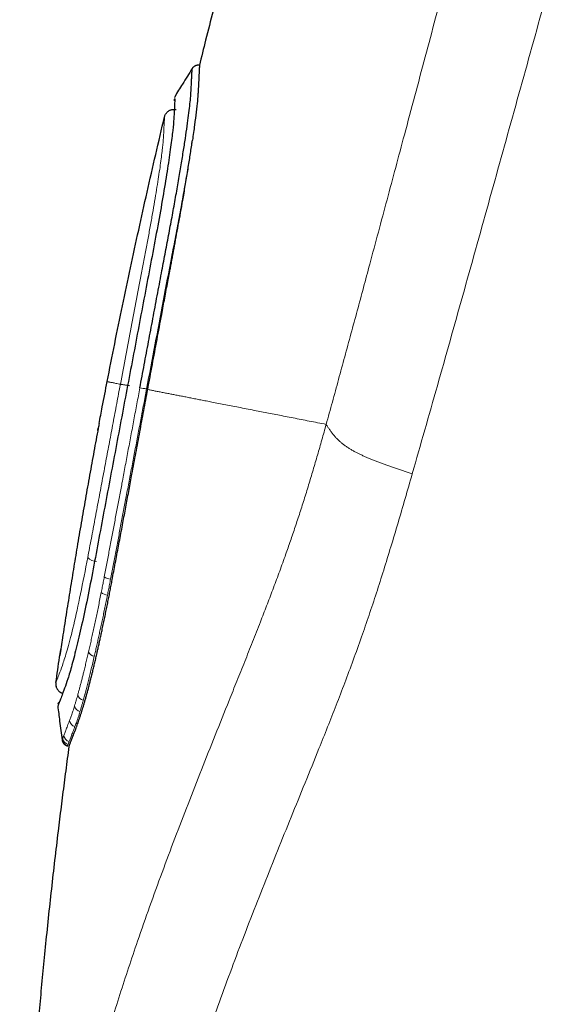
# Model space of a CAD drawing. Header units: millimetres. Extents: x 8 to 428, y 12 to 633.
# Tile 622 of 656: x 365 to 387, y 508 to 549. Entities that reach past the tile are written whole.
import ezdxf

# ---------------------------------------------------------------- set-up
doc = ezdxf.new("R2010")
doc.units = ezdxf.units.MM

msp = doc.modelspace()

# ---------------------------------------------------------------- linework, layer by layer
at = {"color": 7, "linetype": 'Continuous', "lineweight": 30}
for p, q in [((368.519, 531.931), (368.539, 532.034)), ((366.99, 522.883), (366.954, 522.64)), ((366.946, 521.141), (366.948, 521.14)), ((366.946, 521.141), (366.994, 521.11)), ((367.266, 518.905), (367.267, 518.905)), ((367.328, 518.89), (367.327, 518.879))]:
    msp.add_line(p, q, dxfattribs=at)
at = {"color": 8, "linetype": 'Continuous', "lineweight": 0}
for centre, radius, start, end in [((369.597, 528.884), 4.847, 78.9094, 82.2122), ((368.486, 527.034), 0.52, 222.6081, 267.2971), ((369.118, 526.356), 0.574, 234.6771, 262.6743), ((368.976, 525.593), 0.469, 227.7377, 262.4673), ((368.432, 522.934), 0.332, 206.5149, 259.7337), ((367.987, 521.089), 0.306, 194.314, 256.7772), ((367.857, 520.62), 0.304, 191.7088, 255.9114), ((367.652, 520), 0.303, 188.7869, 254.9674), ((367.414, 519.38), 0.301, 187.7544, 254.9971), ((367.349, 519.212), 0.3, 187.4759, 254.9989), ((367.367, 519.259), 0.3, 187.5535, 254.9979)]:
    msp.add_arc(centre, radius, start, end, dxfattribs=at)
at = {"color": 7, "linetype": 'Continuous', "lineweight": 30}
for points, knots in [([(404.298, 629.082), (404.13, 628.756), (403.7, 627.92), (403.014, 626.573), (402.242, 625.044), (401.479, 623.519), (400.724, 621.995), (400.079, 620.681), (399.541, 619.577), (399.108, 618.684), (398.676, 617.788), (398.246, 616.891), (397.82, 615.995), (397.398, 615.105), (396.98, 614.217), (396.518, 613.231), (396.012, 612.144), (395.465, 610.957), (394.923, 609.772), (394.386, 608.591), (393.855, 607.411), (393.297, 606.163), (392.715, 604.847), (392.108, 603.463), (391.508, 602.08), (390.944, 600.769), (390.416, 599.528), (389.924, 598.361), (389.436, 597.195), (388.953, 596.031), (388.477, 594.87), (388.039, 593.795), (387.638, 592.803), (387.272, 591.891), (386.91, 590.98), (386.551, 590.072), (386.196, 589.168), (385.821, 588.203), (385.426, 587.179), (385.011, 586.096), (384.602, 585.015), (384.196, 583.935), (383.823, 582.931), (383.481, 582.003), (383.171, 581.155), (382.864, 580.312), (382.561, 579.471), (382.307, 578.76), (382.1, 578.177), (381.939, 577.722), (381.778, 577.266), (381.618, 576.81), (381.459, 576.355), (381.306, 575.915), (381.159, 575.49), (381.018, 575.082), (380.88, 574.68), (380.743, 574.281), (380.572, 573.778), (380.366, 573.169), (380.125, 572.454), (379.886, 571.74), (379.649, 571.027), (379.377, 570.2), (379.07, 569.259), (378.728, 568.202), (378.393, 567.15), (378.062, 566.101), (377.735, 565.054), (377.427, 564.055), (377.138, 563.109), (376.868, 562.215), (376.602, 561.323), (376.338, 560.431), (376.078, 559.541), (375.821, 558.653), (375.558, 557.736), (375.291, 556.791), (375.019, 555.819), (374.752, 554.85), (374.489, 553.885), (374.206, 552.833), (373.904, 551.695), (373.585, 550.471), (373.272, 549.251), (372.98, 548.094), (372.795, 547.342), (372.71, 546.997)], [0, 0, 0, 0, 0.012482, 0.031983, 0.051435, 0.070759, 0.090016, 0.109336, 0.120578, 0.131795, 0.143101, 0.154429, 0.165677, 0.176843, 0.187962, 0.199068, 0.213909, 0.228753, 0.243546, 0.258261, 0.272922, 0.287563, 0.304778, 0.321917, 0.338992, 0.356068, 0.370499, 0.384862, 0.399202, 0.413506, 0.427743, 0.441899, 0.453013, 0.464173, 0.475328, 0.486392, 0.497386, 0.508389, 0.521604, 0.534763, 0.547859, 0.560926, 0.574017, 0.584319, 0.594575, 0.604743, 0.614862, 0.62498, 0.630443, 0.635918, 0.64141, 0.646908, 0.652378, 0.657781, 0.662782, 0.667672, 0.67248, 0.677249, 0.682015, 0.690554, 0.699133, 0.707699, 0.716192, 0.724676, 0.737332, 0.749903, 0.762467, 0.774922, 0.787328, 0.799802, 0.810474, 0.821019, 0.831576, 0.84216, 0.852648, 0.863138, 0.873632, 0.885116, 0.896559, 0.907965, 0.919316, 0.930626, 0.945037, 0.95939, 0.973673, 0.987893, 1, 1, 1, 1]), ([(372.71, 546.997), (372.708, 546.998), (372.694, 547.001), (372.669, 547.001), (372.638, 547), (372.612, 546.997), (372.59, 546.992), (372.571, 546.986), (372.549, 546.978), (372.524, 546.967), (372.498, 546.951), (372.474, 546.933), (372.451, 546.913), (372.429, 546.888), (372.416, 546.869), (372.41, 546.86)], [0, 0, 0, 0, 0.019483, 0.122023, 0.211677, 0.287209, 0.347863, 0.398834, 0.462996, 0.542738, 0.637603, 0.718137, 0.806001, 0.900322, 1, 1, 1, 1]), ([(372.71, 546.996), (372.71, 546.997), (372.71, 547.011), (372.708, 546.955), (372.703, 546.852), (372.698, 546.751), (372.696, 546.7), (372.693, 546.643), (372.69, 546.582), (372.687, 546.515), (372.684, 546.444), (372.68, 546.354), (372.675, 546.243), (372.668, 546.109), (372.66, 545.97), (372.65, 545.826), (372.639, 545.678), (372.618, 545.445), (372.578, 545.083), (372.511, 544.546), (372.45, 544.118), (372.42, 543.903)], [0, 0, 0, 0, 0.004181, 0.142322, 0.280802, 0.311942, 0.343109, 0.374309, 0.405547, 0.436828, 0.468167, 0.499575, 0.548874, 0.595035, 0.638097, 0.678071, 0.71497, 0.748842, 0.83229, 0.915619, 1, 1, 1, 1]), ([(370.254, 533.687), (370.313, 534.005), (370.433, 534.641), (370.612, 535.593), (370.79, 536.542), (370.968, 537.486), (371.135, 538.374), (371.292, 539.204), (371.438, 539.974), (371.58, 540.73), (371.713, 541.46), (371.835, 542.157), (371.946, 542.815), (372.045, 543.427), (372.131, 543.988), (372.204, 544.495), (372.264, 544.942), (372.311, 545.327), (372.346, 545.669), (372.366, 545.947), (372.377, 546.181), (372.386, 546.379), (372.394, 546.545), (372.399, 546.638), (372.401, 546.684), (372.402, 546.696), (372.402, 546.709), (372.403, 546.721), (372.404, 546.734), (372.404, 546.748), (372.405, 546.769), (372.407, 546.797), (372.409, 546.829), (372.41, 546.854), (372.41, 546.865), (372.41, 546.853), (372.409, 546.847)], [0, 0, 0, 0, 0.041393, 0.082846, 0.124304, 0.165765, 0.207312, 0.241968, 0.276542, 0.311047, 0.345664, 0.380329, 0.414913, 0.449433, 0.483924, 0.518427, 0.552968, 0.587558, 0.622197, 0.663821, 0.705395, 0.746798, 0.788108, 0.829396, 0.833859, 0.838495, 0.843441, 0.848695, 0.85426, 0.860135, 0.86632, 0.884938, 0.905919, 0.933971, 0.965345, 1, 1, 1, 1]), ([(372.41, 546.86), (372.278, 546.648), (372.037, 546.262), (371.797, 545.877), (371.689, 545.703)], [0, 0, 0, 0, 0.550049, 1, 1, 1, 1]), ([(371.696, 545.596), (371.692, 545.535), (371.683, 545.389), (371.664, 544.952), (371.617, 544.341), (371.53, 543.649), (371.4, 542.762), (371.231, 541.716), (371.022, 540.534), (370.706, 538.857), (370.301, 536.715), (369.81, 534.114), (369.318, 531.504), (368.83, 528.904), (368.515, 527.215), (368.358, 526.37)], [0, 0, 0, 0, 0.075254, 0.178221, 0.229958, 0.28176, 0.33369, 0.385394, 0.437039, 0.488652, 0.591233, 0.693371, 0.795532, 0.897734, 1, 1, 1, 1]), ([(371.672, 545.604), (371.672, 545.604), (371.672, 545.604), (371.672, 545.603), (371.672, 545.601), (371.672, 545.6), (371.671, 545.596), (371.671, 545.592), (371.671, 545.584), (371.67, 545.576), (371.67, 545.567), (371.669, 545.558), (371.669, 545.548), (371.668, 545.537), (371.668, 545.53), (371.667, 545.526), (371.667, 545.526)], [0, 0, 0, 0, 0.016211, 0.067932, 0.122344, 0.17599, 0.228547, 0.341932, 0.449896, 0.552446, 0.649607, 0.743276, 0.831417, 0.914023, 0.991091, 1, 1, 1, 1]), ([(371.27, 544.871), (371.275, 544.888), (371.285, 544.924), (371.302, 544.956), (371.31, 544.973)], [0, 0, 0, 0, 0.488339, 1, 1, 1, 1]), ([(371.31, 544.973), (371.317, 544.985), (371.332, 545.01), (371.36, 545.045), (371.391, 545.076), (371.427, 545.105), (371.465, 545.129), (371.506, 545.149), (371.548, 545.164), (371.591, 545.174), (371.641, 545.179), (371.697, 545.179), (371.737, 545.171), (371.756, 545.167)], [0, 0, 0, 0, 0.082311, 0.166498, 0.252099, 0.338606, 0.425475, 0.512148, 0.598076, 0.682736, 0.765652, 0.885797, 1, 1, 1, 1]), ([(368.905, 533.943), (369.007, 534.464), (369.213, 535.507), (369.534, 537.071), (369.863, 538.635), (370.202, 540.199), (370.55, 541.76), (370.905, 543.318), (371.149, 544.354), (371.27, 544.871)], [0, 0, 0, 0, 0.142442, 0.285254, 0.428297, 0.571432, 0.71452, 0.857422, 1, 1, 1, 1]), ([(370.577, 533.616), (370.641, 533.961), (370.769, 534.652), (370.961, 535.685), (371.131, 536.598), (371.279, 537.39), (371.374, 537.897), (371.437, 538.237), (371.47, 538.412), (371.503, 538.587), (371.535, 538.761), (371.568, 538.935), (371.617, 539.199), (371.684, 539.564), (371.771, 540.038), (371.863, 540.537), (371.956, 541.052), (372.055, 541.611), (372.154, 542.196), (372.252, 542.798), (372.343, 543.375), (372.394, 543.726), (372.42, 543.903)], [0, 0, 0, 0, 0.093399, 0.186925, 0.28048, 0.342211, 0.403903, 0.420051, 0.436194, 0.452333, 0.468465, 0.484591, 0.500711, 0.541778, 0.586297, 0.634132, 0.684257, 0.735649, 0.800434, 0.866044, 0.932567, 1, 1, 1, 1]), ([(368.573, 532.213), (368.616, 532.441), (368.724, 533.018), (368.837, 533.594), (368.905, 533.943)], [0, 0, 0, 0, 0.3950756, 1, 1, 1, 1]), ([(369.111, 525.768), (369.132, 525.879), (369.174, 526.107), (369.24, 526.454), (369.306, 526.804), (369.371, 527.154), (369.437, 527.502), (369.502, 527.851), (369.585, 528.297), (369.687, 528.841), (369.807, 529.485), (369.941, 530.203), (370.09, 530.997), (370.252, 531.868), (370.414, 532.741), (370.523, 533.324), (370.577, 533.616)], [0, 0, 0, 0, 0.043652, 0.08934, 0.135221, 0.180203, 0.225076, 0.269891, 0.314655, 0.396611, 0.478459, 0.560238, 0.669821, 0.779652, 0.889718, 1, 1, 1, 1]), ([(368.573, 532.213), (368.561, 532.15), (368.488, 531.766), (368.356, 531.056), (368.179, 530.083), (368.005, 529.102), (367.832, 528.113), (367.668, 527.142), (367.51, 526.19), (367.358, 525.257), (367.209, 524.316), (367.074, 523.442), (366.99, 522.883), (366.954, 522.64)], [0, 0, 0, 0, 0.019693, 0.12097, 0.222852, 0.325438, 0.428823, 0.533122, 0.629611, 0.726948, 0.825133, 0.92417, 1, 1, 1, 1]), ([(368.539, 532.034), (368.538, 532.031), (368.532, 531.997), (368.525, 531.962), (368.519, 531.931)], [0, 0, 0, 0, 0.08956, 1, 1, 1, 1]), ([(368.358, 526.37), (368.278, 525.954), (368.119, 525.121), (367.879, 524.003), (367.651, 523.025), (367.447, 522.222), (367.277, 521.642), (367.1, 521.153), (366.951, 520.766), (366.863, 520.534), (366.874, 520.561), (366.877, 520.569)], [0, 0, 0, 0, 0.092689, 0.185545, 0.278408, 0.371056, 0.463742, 0.556855, 0.742703, 0.927462, 1, 1, 1, 1]), ([(368.274, 521.845), (368.285, 521.889), (368.31, 521.994), (368.351, 522.164), (368.396, 522.354), (368.441, 522.547), (368.485, 522.738), (368.528, 522.927), (368.569, 523.113), (368.61, 523.3), (368.651, 523.487), (368.695, 523.692), (368.742, 523.913), (368.792, 524.152), (368.841, 524.39), (368.889, 524.627), (368.936, 524.861), (368.982, 525.091), (369.026, 525.319), (369.069, 525.544), (369.097, 525.694), (369.111, 525.768)], [0, 0, 0, 0, 0.041717, 0.098579, 0.154633, 0.209861, 0.264247, 0.314744, 0.364474, 0.41345, 0.461681, 0.50918, 0.568589, 0.626845, 0.683967, 0.739968, 0.794862, 0.84771, 0.89951, 0.950272, 1, 1, 1, 1]), ([(366.788, 521.52), (366.839, 521.87), (366.905, 522.324), (366.974, 522.778), (366.99, 522.883)], [0, 0, 0, 0, 0.769095, 1, 1, 1, 1]), ([(367.327, 518.879), (367.327, 518.879), (367.326, 518.878), (367.329, 518.885), (367.336, 518.902), (367.346, 518.927), (367.359, 518.962), (367.376, 519.006), (367.396, 519.058), (367.42, 519.119), (367.447, 519.189), (367.477, 519.267), (367.51, 519.353), (367.547, 519.448), (367.576, 519.522), (367.595, 519.57), (367.602, 519.589), (367.609, 519.608), (367.617, 519.627), (367.624, 519.647), (367.635, 519.676), (367.65, 519.716), (367.673, 519.781), (367.702, 519.863), (367.736, 519.963), (367.771, 520.065), (367.804, 520.168), (367.839, 520.277), (367.875, 520.392), (367.911, 520.513), (367.949, 520.64), (367.988, 520.773), (368.027, 520.911), (368.067, 521.054), (368.107, 521.201), (368.147, 521.352), (368.188, 521.509), (368.225, 521.652), (368.257, 521.778), (368.283, 521.886), (368.304, 521.968), (368.315, 522.016), (368.318, 522.025)], [0, 0, 0, 0, 0.016289, 0.058125, 0.099916, 0.141698, 0.183502, 0.225363, 0.267313, 0.309383, 0.351606, 0.393253, 0.435105, 0.477189, 0.519532, 0.526721, 0.53388, 0.541008, 0.548105, 0.555172, 0.56221, 0.578682, 0.594994, 0.623737, 0.652005, 0.676863, 0.701377, 0.725564, 0.74944, 0.773449, 0.79717, 0.820622, 0.843823, 0.866791, 0.889139, 0.911297, 0.933284, 0.955116, 0.968939, 0.98271, 0.996435, 1, 1, 1, 1]), ([(366.788, 521.52), (366.786, 521.501), (366.782, 521.463), (366.786, 521.407), (366.795, 521.372), (366.799, 521.356)], [0, 0, 0, 0, 0.343427, 0.701876, 1, 1, 1, 1]), ([(366.791, 521.391), (366.791, 521.388), (366.794, 521.369), (366.804, 521.335), (366.823, 521.289), (366.847, 521.245), (366.877, 521.205), (366.91, 521.169), (366.936, 521.15), (366.948, 521.14)], [0, 0, 0, 0, 0.02827, 0.189442, 0.353006, 0.517841, 0.682688, 0.846266, 1, 1, 1, 1]), ([(366.791, 521.391), (366.791, 521.388), (366.793, 521.376), (366.796, 521.365), (366.799, 521.356)], [0, 0, 0, 0, 0.242798, 1, 1, 1, 1]), ([(366.994, 521.11), (367.007, 521.104), (367.033, 521.091), (367.06, 521.082), (367.074, 521.078)], [0, 0, 0, 0, 0.508456, 1, 1, 1, 1]), ([(366.863, 520.552), (366.89, 520.347), (366.951, 519.882), (367.012, 519.416), (367.046, 519.157)], [0, 0, 0, 0, 0.442121, 1, 1, 1, 1]), ([(366.877, 520.634), (366.878, 520.638), (366.88, 520.644), (366.885, 520.655), (366.89, 520.664), (366.895, 520.673), (366.901, 520.681), (366.907, 520.688), (366.912, 520.695), (366.916, 520.699), (366.92, 520.703), (366.922, 520.705), (366.925, 520.708), (366.928, 520.711), (366.93, 520.713), (366.932, 520.714)], [0, 0, 0, 0, 0.191852, 0.3626475, 0.5124247, 0.6412238, 0.7490921, 0.8360924, 0.9023272, 0.9480138, 0.9633458, 0.9739571, 0.9808805, 0.9871487, 1, 1, 1, 1]), ([(367.329, 518.889), (367.306, 518.721), (367.238, 518.221), (367.129, 517.388), (367.002, 516.389), (366.871, 515.324), (366.737, 514.193), (366.601, 512.998), (366.471, 511.799), (366.35, 510.628), (366.238, 509.487), (366.135, 508.375), (366.037, 507.265), (365.946, 506.158), (365.86, 505.055), (365.781, 503.957), (365.71, 502.895), (365.647, 501.869), (365.591, 500.88), (365.541, 499.898), (365.496, 498.924), (365.456, 497.957), (365.421, 496.997), (365.391, 496.046), (365.366, 495.103), (365.346, 494.168), (365.33, 493.24), (365.317, 492.32), (365.308, 491.352), (365.301, 490.337), (365.297, 489.274), (365.296, 488.216), (365.296, 487.512), (365.296, 487.161)], [0, 0, 0, 0, 0.016031, 0.047529, 0.079202, 0.111029, 0.148703, 0.186512, 0.224415, 0.262364, 0.297493, 0.332586, 0.367608, 0.402525, 0.437301, 0.471907, 0.506312, 0.537651, 0.568781, 0.599685, 0.630352, 0.66077, 0.690933, 0.720837, 0.750484, 0.779878, 0.809028, 0.837947, 0.866655, 0.900248, 0.933629, 0.966856, 1, 1, 1, 1]), ([(367.046, 519.156), (367.048, 519.142), (367.053, 519.114), (367.068, 519.073), (367.09, 519.033), (367.117, 518.997), (367.149, 518.965), (367.186, 518.939), (367.225, 518.918), (367.252, 518.91), (367.266, 518.905)], [0, 0, 0, 0, 0.121149, 0.245776, 0.372781, 0.501082, 0.629331, 0.756098, 0.880043, 1, 1, 1, 1]), ([(367.267, 518.908), (367.267, 518.908), (367.268, 518.91), (367.271, 518.919), (367.277, 518.932), (367.28, 518.939)], [0, 0, 0, 0, 0.102375, 0.554869, 1, 1, 1, 1])]:
    msp.add_open_spline(points, degree=3, knots=knots, dxfattribs=at)
at = {"color": 8, "linetype": 'Continuous', "lineweight": 0}
for points, knots in [([(381.489, 530.14), (381.833, 531.343), (382.52, 533.751), (383.57, 537.492), (384.626, 541.277), (385.688, 545.098), (386.754, 548.937), (388, 553.43), (389.428, 558.577), (391.039, 564.371), (392.653, 570.165), (394.282, 575.954), (395.923, 581.739), (397.568, 587.521), (399.217, 593.293), (400.59, 598.083), (401.681, 601.889), (402.492, 604.724), (403.292, 607.528), (404.073, 610.282), (404.83, 612.966), (405.545, 615.537), (406.216, 617.976), (406.6, 619.42), (406.792, 620.142)], [0, 0, 0, 0, 0.041658, 0.083322, 0.12499, 0.166658, 0.208327, 0.249998, 0.312501, 0.37501, 0.437516, 0.500023, 0.56253, 0.625037, 0.687542, 0.750042, 0.781293, 0.812545, 0.843795, 0.875043, 0.906288, 0.937529, 0.968766, 1, 1, 1, 1]), ([(377.938, 532.177), (378.023, 532.484), (378.192, 533.097), (378.448, 534.03), (378.704, 534.969), (378.961, 535.915), (379.218, 536.866), (379.476, 537.823), (379.767, 538.905), (380.091, 540.112), (380.448, 541.446), (380.806, 542.785), (381.187, 544.214), (381.592, 545.731), (382.021, 547.339), (382.45, 548.949), (382.88, 550.561), (383.311, 552.176), (383.782, 553.938), (384.292, 555.85), (384.843, 557.909), (385.394, 559.97), (385.947, 562.03), (386.5, 564.091), (387.16, 566.543), (387.928, 569.387), (388.803, 572.623), (389.579, 575.465), (390.25, 577.914), (390.815, 579.97), (391.382, 582.025), (391.95, 584.079), (392.52, 586.132), (393.051, 588.037), (393.542, 589.793), (393.992, 591.402), (394.443, 593.008), (394.895, 594.612), (395.347, 596.213), (395.77, 597.705), (396.162, 599.088), (396.525, 600.363), (396.887, 601.634), (397.223, 602.809), (397.531, 603.891), (397.814, 604.878), (398.095, 605.86), (398.375, 606.837), (398.652, 607.807), (398.928, 608.77), (399.201, 609.724), (399.451, 610.6), (399.68, 611.4), (399.887, 612.125), (400.09, 612.84), (400.289, 613.54), (400.482, 614.224), (400.67, 614.893), (400.854, 615.548), (401.032, 616.187), (401.203, 616.806), (401.368, 617.407), (401.47, 617.789), (401.522, 617.98)], [0, 0, 0, 0, 0.0112, 0.0224, 0.0336, 0.0448, 0.055999, 0.0672, 0.0784, 0.0938, 0.1092, 0.124599, 0.139999, 0.158333, 0.176667, 0.195001, 0.213333, 0.231666, 0.249999, 0.273333, 0.296667, 0.32, 0.343334, 0.366669, 0.390002, 0.426667, 0.463335, 0.500002, 0.523336, 0.54667, 0.570004, 0.593337, 0.61667, 0.640004, 0.658337, 0.67667, 0.695003, 0.713337, 0.73167, 0.750004, 0.764705, 0.779405, 0.794104, 0.808806, 0.820356, 0.831904, 0.843454, 0.855004, 0.866555, 0.878104, 0.889653, 0.901203, 0.910279, 0.919354, 0.928427, 0.937504, 0.946432, 0.95536, 0.964289, 0.973217, 0.982144, 0.991073, 1, 1, 1, 1]), ([(371.701, 545.691), (371.702, 545.705), (371.703, 545.724), (371.697, 545.626), (371.696, 545.596)], [0, 0, 0, 0, 0.69677, 1, 1, 1, 1]), ([(369.448, 533.833), (369.523, 534.227), (369.671, 535.015), (369.893, 536.189), (370.114, 537.354), (370.297, 538.316), (370.443, 539.081), (370.552, 539.653), (370.656, 540.212), (370.753, 540.749), (370.842, 541.26), (370.923, 541.742), (370.995, 542.191), (371.057, 542.602), (371.11, 542.971), (371.153, 543.297), (371.187, 543.578), (371.212, 543.834), (371.227, 544.052), (371.237, 544.243), (371.246, 544.431), (371.256, 544.615), (371.264, 544.761), (371.27, 544.854), (371.27, 544.865), (371.27, 544.871)], [0, 0, 0, 0, 0.062731, 0.125213, 0.187605, 0.250061, 0.281356, 0.312756, 0.344155, 0.375359, 0.406559, 0.437856, 0.46913, 0.50026, 0.531396, 0.56268, 0.59399, 0.625201, 0.666789, 0.708532, 0.750256, 0.812633, 0.874977, 0.937395, 1, 1, 1, 1]), ([(372.42, 543.901), (372.384, 543.679), (372.314, 543.236), (372.188, 542.485), (372.047, 541.685), (371.892, 540.836), (371.726, 539.957), (371.497, 538.771), (371.217, 537.278), (370.874, 535.467), (370.644, 534.25), (370.529, 533.641)], [0, 0, 0, 0, 0.084611, 0.168971, 0.253505, 0.338216, 0.422239, 0.505007, 0.669843, 0.834969, 1, 1, 1, 1]), ([(369.448, 533.833), (369.415, 533.84), (369.35, 533.853), (369.263, 533.87), (369.185, 533.886), (369.117, 533.9), (369.058, 533.912), (369.009, 533.922), (368.971, 533.93), (368.941, 533.936), (368.92, 533.94), (368.907, 533.942), (368.905, 533.943), (368.905, 533.943)], [0, 0, 0, 0, 0.093333, 0.186667, 0.28, 0.373333, 0.466667, 0.56, 0.648, 0.736, 0.824, 0.912, 1, 1, 1, 1]), ([(368.103, 526.682), (368.152, 526.944), (368.251, 527.467), (368.399, 528.258), (368.549, 529.053), (368.699, 529.851), (368.849, 530.648), (368.998, 531.444), (369.148, 532.237), (369.298, 533.034), (369.398, 533.566), (369.448, 533.833)], [0, 0, 0, 0, 0.112563, 0.2247, 0.336533, 0.448185, 0.55978, 0.669447, 0.779295, 0.889441, 1, 1, 1, 1]), ([(368.786, 525.887), (368.82, 526.069), (368.889, 526.431), (368.992, 526.98), (369.096, 527.531), (369.201, 528.084), (369.305, 528.638), (369.41, 529.194), (369.521, 529.781), (369.637, 530.401), (369.76, 531.053), (369.882, 531.707), (370.006, 532.364), (370.129, 533.024), (370.212, 533.465), (370.254, 533.687)], [0, 0, 0, 0, 0.071772, 0.143148, 0.214708, 0.286274, 0.357684, 0.428943, 0.5001, 0.583048, 0.665995, 0.749021, 0.832218, 0.915752, 1, 1, 1, 1]), ([(370.529, 533.641), (370.489, 533.429), (370.41, 533.006), (370.29, 532.37), (370.17, 531.735), (370.05, 531.101), (369.93, 530.467), (369.81, 529.836), (369.694, 529.223), (369.582, 528.63), (369.473, 528.056), (369.365, 527.484), (369.258, 526.915), (369.151, 526.349), (369.08, 525.974), (369.044, 525.786)], [0, 0, 0, 0, 0.079989, 0.159966, 0.239936, 0.319901, 0.399867, 0.479837, 0.559814, 0.633137, 0.706472, 0.779823, 0.853192, 0.926583, 1, 1, 1, 1]), ([(369.836, 533.771), (369.813, 533.775), (369.767, 533.784), (369.698, 533.796), (369.632, 533.808), (369.572, 533.817), (369.522, 533.825), (369.484, 533.83), (369.458, 533.833), (369.452, 533.833), (369.448, 533.833)], [0, 0, 0, 0, 0.117645, 0.241375, 0.369523, 0.5, 0.630477, 0.758625, 0.882355, 1, 1, 1, 1]), ([(370.502, 533.631), (370.511, 533.629), (370.535, 533.624), (370.56, 533.619), (370.577, 533.616)], [0, 0, 0, 0, 0.357059, 1, 1, 1, 1]), ([(377.938, 532.177), (377.82, 532.2), (377.583, 532.246), (377.238, 532.314), (376.9, 532.38), (376.57, 532.444), (376.25, 532.507), (375.938, 532.568), (375.636, 532.627), (375.342, 532.684), (375.037, 532.744), (374.722, 532.806), (374.401, 532.868), (374.09, 532.929), (373.79, 532.988), (373.501, 533.044), (373.235, 533.096), (372.992, 533.144), (372.77, 533.187), (372.556, 533.229), (372.35, 533.269), (372.153, 533.308), (371.964, 533.345), (371.785, 533.38), (371.613, 533.413), (371.439, 533.448), (371.263, 533.482), (371.089, 533.516), (370.925, 533.548), (370.772, 533.578), (370.63, 533.606), (370.544, 533.622), (370.502, 533.631)], [0, 0, 0, 0, 0.03136, 0.06272, 0.094081, 0.125441, 0.156801, 0.187601, 0.218401, 0.2492, 0.28, 0.316666, 0.353332, 0.389999, 0.426666, 0.463333, 0.5, 0.53136, 0.56272, 0.59408, 0.62544, 0.656799, 0.687599, 0.718398, 0.749198, 0.779999, 0.816665, 0.853332, 0.89, 0.926666, 0.963333, 1, 1, 1, 1]), ([(366.345, 486.88), (366.344, 487.11), (366.34, 487.569), (366.334, 488.259), (366.329, 488.949), (366.327, 489.639), (366.329, 490.328), (366.336, 490.967), (366.346, 491.554), (366.36, 492.09), (366.378, 492.621), (366.401, 493.148), (366.428, 493.669), (366.461, 494.199), (366.499, 494.736), (366.544, 495.279), (366.595, 495.812), (366.65, 496.335), (366.709, 496.847), (366.773, 497.35), (366.85, 497.906), (366.941, 498.51), (367.047, 499.16), (367.16, 499.798), (367.289, 500.482), (367.436, 501.209), (367.602, 501.979), (367.776, 502.737), (367.957, 503.487), (368.144, 504.227), (368.338, 504.961), (368.539, 505.688), (368.784, 506.547), (369.078, 507.535), (369.426, 508.649), (369.786, 509.754), (370.194, 510.963), (370.653, 512.274), (371.167, 513.688), (371.695, 515.099), (372.238, 516.511), (372.792, 517.926), (373.359, 519.349), (373.848, 520.569), (374.255, 521.584), (374.577, 522.388), (374.901, 523.201), (375.202, 523.967), (375.48, 524.685), (375.734, 525.353), (375.988, 526.033), (376.223, 526.681), (376.439, 527.295), (376.636, 527.873), (376.832, 528.462), (377.024, 529.063), (377.213, 529.671), (377.398, 530.287), (377.58, 530.909), (377.759, 531.538), (377.878, 531.964), (377.938, 532.177)], [0, 0, 0, 0, 0.011666, 0.023333, 0.035, 0.046666, 0.058333, 0.07, 0.079166, 0.088333, 0.097499, 0.106664, 0.115831, 0.124998, 0.134996, 0.144996, 0.154995, 0.164996, 0.174995, 0.184994, 0.194994, 0.208745, 0.222494, 0.236243, 0.249994, 0.267494, 0.284993, 0.302494, 0.319994, 0.337494, 0.354994, 0.372495, 0.389996, 0.417494, 0.444995, 0.472496, 0.499996, 0.535711, 0.571426, 0.607141, 0.642856, 0.678572, 0.714284, 0.75, 0.7696, 0.789201, 0.808802, 0.828401, 0.843801, 0.859201, 0.874601, 0.890001, 0.90232, 0.91464, 0.926961, 0.939281, 0.9516, 0.963699, 0.9758, 0.9879, 1, 1, 1, 1]), ([(377.938, 532.177), (377.961, 532.141), (378.006, 532.069), (378.077, 531.961), (378.152, 531.855), (378.232, 531.752), (378.318, 531.651), (378.407, 531.558), (378.498, 531.473), (378.59, 531.394), (378.689, 531.317), (378.795, 531.243), (378.907, 531.171), (379.026, 531.1), (379.147, 531.034), (379.269, 530.973), (379.39, 530.915), (379.516, 530.858), (379.647, 530.802), (379.783, 530.746), (379.923, 530.691), (380.067, 530.636), (380.214, 530.581), (380.366, 530.526), (380.52, 530.471), (380.677, 530.416), (380.837, 530.361), (380.998, 530.306), (381.161, 530.25), (381.325, 530.195), (381.435, 530.158), (381.489, 530.14)], [0, 0, 0, 0, 0.043655, 0.087357, 0.131112, 0.174894, 0.218654, 0.262323, 0.299622, 0.336744, 0.373638, 0.410256, 0.446559, 0.482517, 0.518114, 0.548966, 0.579552, 0.609892, 0.640017, 0.669966, 0.699786, 0.729527, 0.759242, 0.788981, 0.818788, 0.848698, 0.878733, 0.908899, 0.939186, 0.969567, 1, 1, 1, 1]), ([(381.489, 530.14), (381.391, 529.799), (381.195, 529.117), (380.902, 528.113), (380.607, 527.127), (380.311, 526.162), (380.011, 525.22), (379.706, 524.302), (379.387, 523.376), (379.053, 522.445), (378.704, 521.508), (378.351, 520.59), (377.996, 519.689), (377.567, 518.615), (377.065, 517.376), (376.493, 515.972), (375.929, 514.58), (375.374, 513.193), (374.83, 511.807), (374.298, 510.421), (373.783, 509.039), (373.286, 507.66), (372.808, 506.282), (372.347, 504.893), (371.935, 503.59), (371.57, 502.374), (371.248, 501.246), (370.94, 500.104), (370.683, 499.082), (370.47, 498.186), (370.299, 497.42), (370.136, 496.639), (370.007, 495.965), (369.908, 495.406), (369.837, 494.967), (369.772, 494.52), (369.714, 494.061), (369.667, 493.59), (369.634, 493.112), (369.617, 492.629), (369.616, 492.143), (369.63, 491.65), (369.66, 491.151), (369.691, 490.65), (369.718, 490.147), (369.739, 489.643), (369.755, 488.954), (369.762, 488.081), (369.744, 487.024), (369.748, 486.319), (369.751, 485.967)], [0, 0, 0, 0, 0.020001, 0.04, 0.059998, 0.079999, 0.099998, 0.119996, 0.139996, 0.161997, 0.183996, 0.205997, 0.227997, 0.249997, 0.285711, 0.321427, 0.357142, 0.392857, 0.428572, 0.464287, 0.500002, 0.535003, 0.570003, 0.605003, 0.640005, 0.667505, 0.695006, 0.722504, 0.750007, 0.767506, 0.785007, 0.802507, 0.820006, 0.829174, 0.83834, 0.847507, 0.856672, 0.865838, 0.875003, 0.883753, 0.892501, 0.90125, 0.909999, 0.91875, 0.927499, 0.936249, 0.945, 0.963332, 0.981667, 1, 1, 1, 1]), ([(366.788, 521.52), (366.804, 521.563), (366.834, 521.65), (367.026, 522.122), (367.27, 522.884), (367.518, 523.862), (367.804, 525.141), (368.003, 526.168), (368.103, 526.682)], [0, 0, 0, 0, 0.24948, 0.499697, 0.624798, 0.749453, 0.874485, 1, 1, 1, 1]), ([(368.66, 525.245), (368.674, 525.316), (368.702, 525.457), (368.744, 525.671), (368.772, 525.815), (368.786, 525.887)], [0, 0, 0, 0, 0.33404, 0.667316, 1, 1, 1, 1]), ([(369.044, 525.786), (369.03, 525.712), (369.002, 525.564), (368.958, 525.344), (368.929, 525.2), (368.914, 525.127)], [0, 0, 0, 0, 0.333399, 0.666652, 1, 1, 1, 1]), ([(368.135, 522.786), (368.152, 522.86), (368.186, 523.007), (368.237, 523.235), (368.289, 523.469), (368.342, 523.708), (368.394, 523.953), (368.447, 524.203), (368.5, 524.457), (368.554, 524.715), (368.607, 524.978), (368.642, 525.156), (368.66, 525.245)], [0, 0, 0, 0, 0.100019, 0.200097, 0.300205, 0.400316, 0.500405, 0.600445, 0.700425, 0.800343, 0.9002, 1, 1, 1, 1]), ([(368.914, 525.127), (368.897, 525.042), (368.862, 524.87), (368.811, 524.618), (368.759, 524.37), (368.708, 524.126), (368.657, 523.887), (368.607, 523.657), (368.559, 523.435), (368.512, 523.222), (368.465, 523.013), (368.419, 522.807), (368.388, 522.674), (368.373, 522.608)], [0, 0, 0, 0, 0.0939088, 0.1874565, 0.280725, 0.3737974, 0.4667575, 0.5596901, 0.6473639, 0.7351603, 0.823151, 0.9114072, 1, 1, 1, 1]), ([(367.691, 521.013), (367.703, 521.058), (367.728, 521.148), (367.766, 521.291), (367.806, 521.439), (367.846, 521.594), (367.887, 521.754), (367.931, 521.931), (367.978, 522.124), (368.03, 522.337), (368.082, 522.557), (368.117, 522.709), (368.135, 522.786)], [0, 0, 0, 0, 0.093862, 0.187405, 0.280698, 0.373817, 0.466833, 0.559821, 0.669474, 0.779309, 0.889445, 1, 1, 1, 1]), ([(368.373, 522.608), (368.352, 522.519), (368.31, 522.341), (368.248, 522.087), (368.189, 521.842), (368.131, 521.609), (368.074, 521.386), (368.02, 521.175), (367.967, 520.975), (367.934, 520.852), (367.917, 520.791)], [0, 0, 0, 0, 0.125506, 0.251034, 0.376506, 0.501838, 0.626942, 0.751729, 0.87611, 1, 1, 1, 1]), ([(367.559, 520.559), (367.571, 520.597), (367.594, 520.674), (367.628, 520.791), (367.66, 520.904), (367.68, 520.977), (367.691, 521.013)], [0, 0, 0, 0, 0.279949, 0.560009, 0.780048, 1, 1, 1, 1]), ([(367.353, 519.954), (367.361, 519.976), (367.378, 520.02), (367.405, 520.091), (367.433, 520.169), (367.462, 520.254), (367.493, 520.346), (367.525, 520.447), (367.548, 520.521), (367.559, 520.559)], [0, 0, 0, 0, 0.142796, 0.285364, 0.427819, 0.570309, 0.713015, 0.856158, 1, 1, 1, 1]), ([(367.917, 520.791), (367.905, 520.749), (367.882, 520.665), (367.848, 520.545), (367.815, 520.431), (367.793, 520.361), (367.783, 520.325)], [0, 0, 0, 0, 0.24904, 0.498297, 0.748405, 1, 1, 1, 1]), ([(367.783, 520.325), (367.769, 520.279), (367.742, 520.186), (367.703, 520.062), (367.667, 519.953), (367.634, 519.859), (367.603, 519.779), (367.583, 519.731), (367.573, 519.708)], [0, 0, 0, 0, 0.174245, 0.351299, 0.52537, 0.690651, 0.848461, 1, 1, 1, 1]), ([(367.116, 519.34), (367.124, 519.36), (367.139, 519.4), (367.167, 519.471), (367.197, 519.55), (367.231, 519.638), (367.268, 519.735), (367.308, 519.84), (367.338, 519.916), (367.353, 519.954)], [0, 0, 0, 0, 0.142998, 0.285847, 0.428612, 0.571353, 0.714129, 0.856993, 1, 1, 1, 1]), ([(367.573, 519.708), (367.559, 519.67), (367.529, 519.593), (367.488, 519.488), (367.451, 519.391), (367.417, 519.302), (367.387, 519.222), (367.36, 519.15), (367.344, 519.11), (367.336, 519.09)], [0, 0, 0, 0, 0.142862, 0.285662, 0.428432, 0.571211, 0.714036, 0.856951, 1, 1, 1, 1]), ([(367.07, 519.219), (367.073, 519.228), (367.08, 519.245), (367.092, 519.276), (367.104, 519.307), (367.112, 519.329), (367.116, 519.34)], [0, 0, 0, 0, 0.27999, 0.560002, 0.78001, 1, 1, 1, 1]), ([(367.046, 519.157), (367.046, 519.157), (367.046, 519.158), (367.05, 519.168), (367.052, 519.173)], [0, 0, 0, 0, 0.4624966, 1, 1, 1, 1]), ([(367.052, 519.173), (367.054, 519.179), (367.059, 519.191), (367.066, 519.211), (367.07, 519.219)], [0, 0, 0, 0, 0.56, 1, 1, 1, 1]), ([(367.272, 518.922), (367.27, 518.917), (367.267, 518.909), (367.265, 518.904), (367.266, 518.905), (367.266, 518.906)], [0, 0, 0, 0, 0.4894761, 0.9786322, 1, 1, 1, 1]), ([(367.29, 518.969), (367.286, 518.959), (367.278, 518.94), (367.274, 518.928), (367.272, 518.922)], [0, 0, 0, 0, 0.499999, 1, 1, 1, 1]), ([(367.336, 519.09), (367.33, 519.074), (367.318, 519.041), (367.302, 519.001), (367.294, 518.979), (367.29, 518.969)], [0, 0, 0, 0, 0.333349, 0.666651, 1, 1, 1, 1])]:
    msp.add_open_spline(points, degree=3, knots=knots, dxfattribs=at)

doc.saveas('drawing.dxf')
